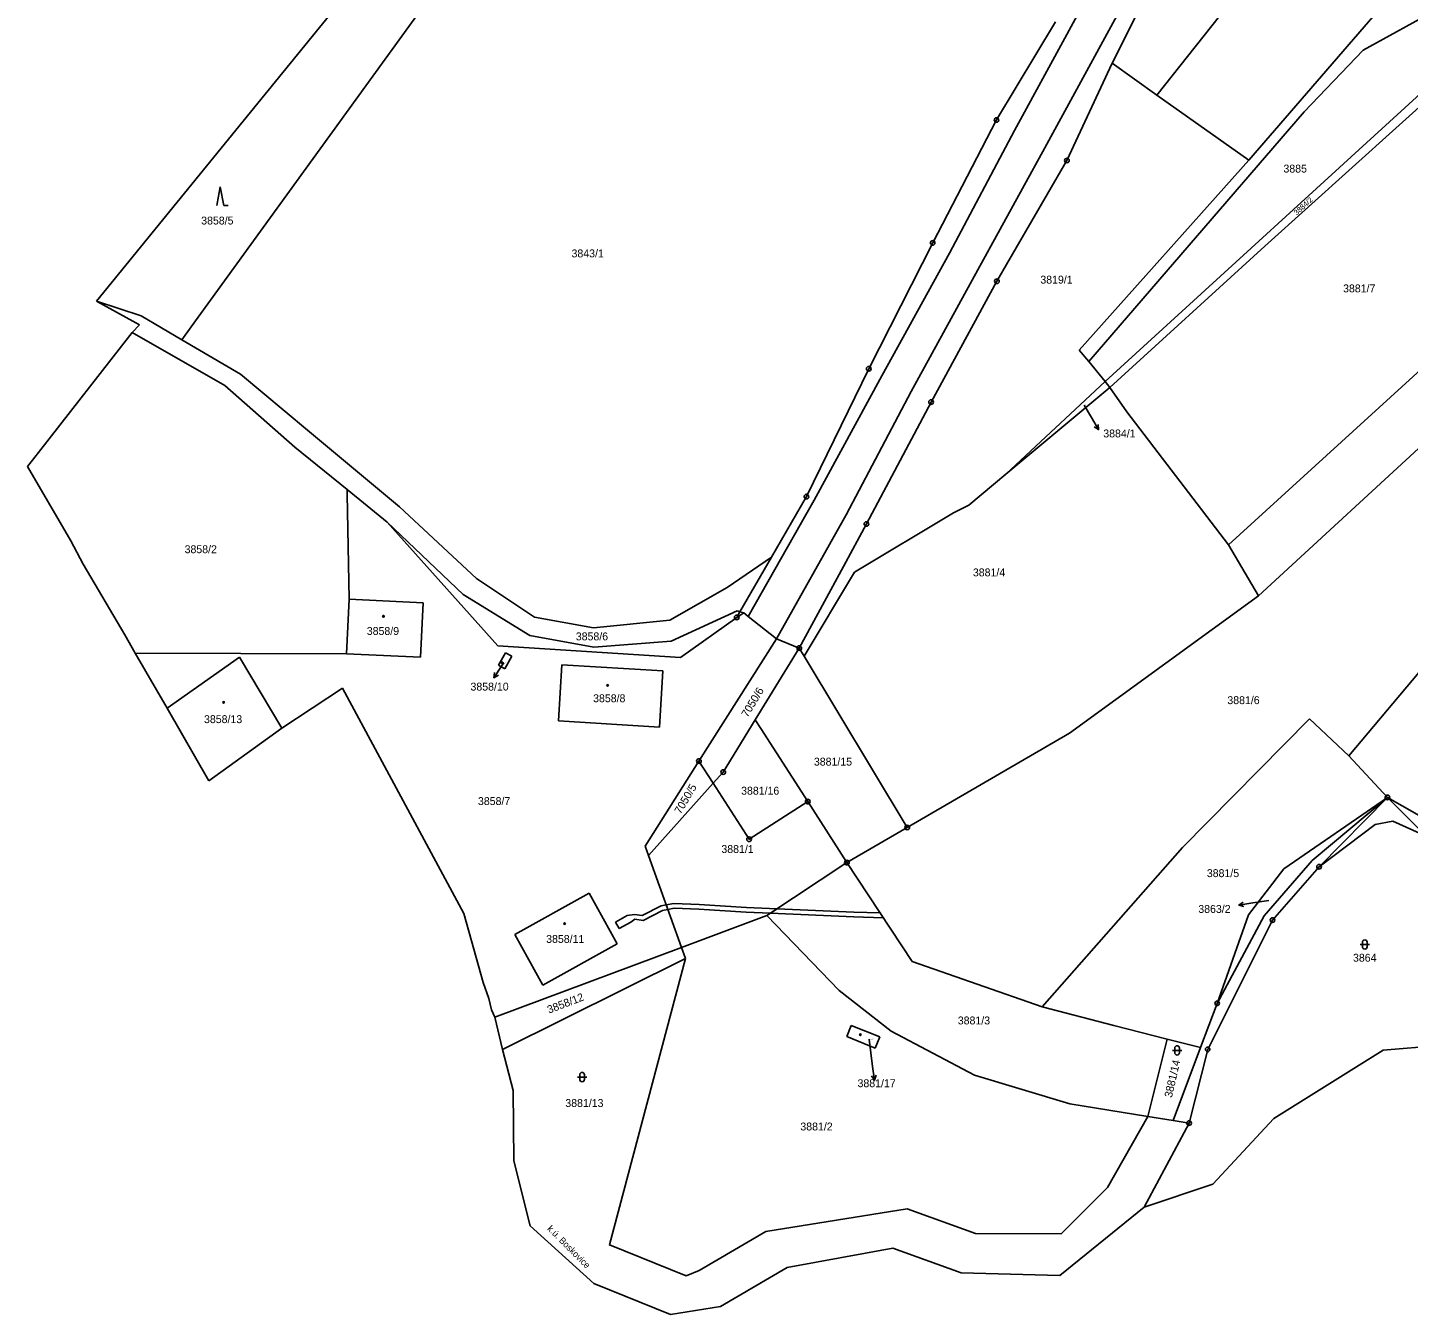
# Model space of a CAD drawing. Extents: x -593183 to -588034, y -1130415 to -1124994.
# Drawn here: x -592952.5 to -592655.1, y -1130072.7 to -1129795.5 of the extents above; entities that cross this region are included whole.
import ezdxf

# ---------------------------------------------------------------- set-up
doc = ezdxf.new("R2010")
doc.units = 0
for name, color, linetype in [('Vrstva 1', 7, 'Continuous'), ('Vrstva 13', 7, 'Continuous'), ('Vrstva 15', 7, 'Continuous'), ('Vrstva 16', 7, 'Continuous'), ('Vrstva 18', 7, 'Continuous'), ('Vrstva 19', 7, 'Continuous'), ('Vrstva 24', 7, 'Continuous'), ('Vrstva 25', 7, 'Continuous'), ('Vrstva 27', 7, 'Continuous'), ('Vrstva 4', 7, 'Continuous')]:
    doc.layers.add(name, color=color, linetype=linetype)

msp = doc.modelspace()

# ---------------------------------------------------------------- linework, layer by layer
at = {"layer": 'Vrstva 1'}
for p, q in [((-592592.5, -1129663.18), (-592709.34, -1129810.06)), ((-592659.14, -1129788.91), (-592689.48, -1129824.08)), ((-592713.43, -1129792.21), (-592718.92, -1129803.18)), ((-592664.84, -1129800.4), (-592647.62, -1129790.88)), ((-592868.31, -1129792.43), (-592917.27, -1129859.99)), ((-592731.1, -1129794.32), (-592743.83, -1129815.43)), ((-592720.4, -1129871.76), (-592638.4, -1129796.74)), ((-592677.58, -1129813.65), (-592664.84, -1129800.4)), ((-592728.67, -1129824.16), (-592718.92, -1129803.18)), ((-592718.92, -1129803.18), (-592709.34, -1129810.06)), ((-592686.03, -1129842.61), (-592640.54, -1129801.57)), ((-592709.34, -1129810.06), (-592689.48, -1129824.08)), ((-592743.83, -1129815.43), (-592757.58, -1129841.91)), ((-592723.95, -1129867.48), (-592677.58, -1129813.65)), ((-592743.74, -1129850.16), (-592728.67, -1129824.16)), ((-592689.48, -1129824.08), (-592726.01, -1129864.99)), ((-592599.9, -1129837.26), (-592687.44, -1129917.94)), ((-592757.58, -1129841.91), (-592771.34, -1129869.02)), ((-592719.44, -1129873.04), (-592686.03, -1129842.61)), ((-592743.74, -1129850.16), (-592757.93, -1129876.2)), ((-592937.62, -1129854.45), (-592928.04, -1129857.6)), ((-592928.04, -1129857.6), (-592919.27, -1129862.75)), ((-592919.27, -1129862.75), (-592917.27, -1129859.99)), ((-592929.93, -1129861.22), (-592910.01, -1129872.65)), ((-592919.27, -1129862.75), (-592906.64, -1129870.18)), ((-592726.01, -1129864.99), (-592723.95, -1129867.48)), ((-592693.9, -1129906.95), (-592647.39, -1129864.55)), ((-592771.34, -1129869.02), (-592784.78, -1129896.56)), ((-592723.95, -1129867.48), (-592720.4, -1129871.76)), ((-592906.64, -1129870.18), (-592892.23, -1129882.21)), ((-592720.4, -1129871.76), (-592741.79, -1129891.7)), ((-592720.4, -1129871.76), (-592719.44, -1129873.04)), ((-592910.01, -1129872.65), (-592894.9, -1129885.92)), ((-592741.79, -1129891.7), (-592719.44, -1129873.04)), ((-592719.44, -1129873.04), (-592715.78, -1129878.3)), ((-592757.93, -1129876.2), (-592771.84, -1129902.45)), ((-592715.78, -1129878.3), (-592693.9, -1129906.95)), ((-592892.23, -1129882.21), (-592872.4, -1129898.72)), ((-592894.9, -1129885.92), (-592883.68, -1129895.05)), ((-592749.82, -1129898.4), (-592741.79, -1129891.7)), ((-592883.68, -1129895.05), (-592883.66, -1129896.06)), ((-592883.68, -1129895.05), (-592875.05, -1129902.07)), ((-592883.66, -1129896.06), (-592883.27, -1129918.66)), ((-592872.4, -1129898.72), (-592855.78, -1129914.17)), ((-592792.32, -1129909.63), (-592784.78, -1129896.56)), ((-592753.09, -1129900.08), (-592749.82, -1129898.4)), ((-592875.05, -1129902.07), (-592851.2, -1129928.73)), ((-592774.43, -1129912.83), (-592753.09, -1129900.08)), ((-592771.84, -1129902.45), (-592776.79, -1129911.59)), ((-592687.44, -1129917.94), (-592693.9, -1129906.95)), ((-592801.81, -1129916.15), (-592792.32, -1129909.63)), ((-592792.32, -1129909.63), (-592799.08, -1129921.36)), ((-592855.78, -1129914.17), (-592843.32, -1129922.53)), ((-592776.79, -1129911.59), (-592786.32, -1129929.17)), ((-592785.26, -1129930.93), (-592774.43, -1129912.83)), ((-592814.18, -1129923.14), (-592801.81, -1129916.15)), ((-592883.27, -1129918.66), (-592883.83, -1129930.4)), ((-592867.31, -1129919.42), (-592883.27, -1129918.66)), ((-592867.87, -1129931.16), (-592867.31, -1129919.42)), ((-592728.08, -1129947.47), (-592687.44, -1129917.94)), ((-592843.32, -1129922.53), (-592830.6, -1129924.81)), ((-592811.91, -1129931.18), (-592799.78, -1129922.57)), ((-592799.08, -1129921.36), (-592799.78, -1129922.57)), ((-592799.78, -1129922.57), (-592798.27, -1129921.62)), ((-592798.27, -1129921.62), (-592797.28, -1129922.4)), ((-592797.28, -1129922.4), (-592791.19, -1129927.17)), ((-592830.6, -1129924.81), (-592814.18, -1129923.14)), ((-592851.2, -1129928.73), (-592811.91, -1129931.18)), ((-592807.91, -1129953.52), (-592791.19, -1129927.17)), ((-592791.19, -1129927.17), (-592786.32, -1129929.17)), ((-592929.29, -1129930.25), (-592883.83, -1129930.4)), ((-592922.44, -1129942.09), (-592906.86, -1129931.12)), ((-592906.86, -1129931.12), (-592897.75, -1129946.43)), ((-592883.83, -1129930.4), (-592867.87, -1129931.16)), ((-592851.05, -1129932.87), (-592849.54, -1129930.17)), ((-592848.19, -1129930.92), (-592849.7, -1129933.63)), ((-592849.54, -1129930.17), (-592848.19, -1129930.92)), ((-592786.32, -1129929.17), (-592795.79, -1129944.64)), ((-592786.32, -1129929.17), (-592785.26, -1129930.93)), ((-592785.26, -1129930.93), (-592763.06, -1129967.83)), ((-592667.99, -1129952.37), (-592650.14, -1129931.24)), ((-592849.7, -1129933.63), (-592851.05, -1129932.87)), ((-592838.16, -1129944.88), (-592837.43, -1129932.77)), ((-592837.43, -1129932.77), (-592815.7, -1129934.07)), ((-592815.7, -1129934.07), (-592816.42, -1129946.18)), ((-592816.42, -1129946.18), (-592838.16, -1129944.88)), ((-592795.79, -1129944.64), (-592802.67, -1129955.88)), ((-592795.79, -1129944.64), (-592794.58, -1129946.52)), ((-592784.48, -1129962.24), (-592794.58, -1129946.52)), ((-592703.77, -1129972.11), (-592676.41, -1129944.39)), ((-592676.41, -1129944.39), (-592667.99, -1129952.37)), ((-592763.06, -1129967.83), (-592728.08, -1129947.47)), ((-592667.99, -1129952.37), (-592659.66, -1129961.35)), ((-592819.51, -1129971.81), (-592807.91, -1129953.52)), ((-592807.91, -1129953.52), (-592804.84, -1129958.3)), ((-592804.84, -1129958.3), (-592818.79, -1129973.83)), ((-592802.67, -1129955.88), (-592804.84, -1129958.3)), ((-592681.97, -1129976.71), (-592659.66, -1129961.35)), ((-592659.66, -1129961.35), (-592674.37, -1129976.27)), ((-592659.66, -1129961.35), (-592651.34, -1129969.69)), ((-592659.66, -1129961.35), (-592649.69, -1129967.07)), ((-592776.04, -1129975.39), (-592784.48, -1129962.24)), ((-592776.04, -1129975.39), (-592763.06, -1129967.83)), ((-592819.51, -1129971.81), (-592818.79, -1129973.83)), ((-592733.99, -1130006.45), (-592703.77, -1129972.11)), ((-592818.79, -1129973.83), (-592811.68, -1129993.69)), ((-592793.27, -1129986.81), (-592776.04, -1129975.39)), ((-592776.04, -1129975.39), (-592761.98, -1129996.7)), ((-592674.37, -1129976.27), (-592684.4, -1129987.77)), ((-592689.54, -1129986.63), (-592681.97, -1129976.71)), ((-592847.57, -1129990.89), (-592831.54, -1129982)), ((-592831.54, -1129982), (-592825.51, -1129992.88)), ((-592811.68, -1129993.69), (-592793.27, -1129986.81)), ((-592793.27, -1129986.81), (-592777.7, -1130002.95)), ((-592684.4, -1129987.77), (-592698.36, -1130015.61)), ((-592689.54, -1129986.63), (-592696.32, -1130005.7)), ((-592841.54, -1130001.77), (-592847.57, -1129990.89)), ((-592851.85, -1130008.69), (-592811.68, -1129993.69)), ((-592825.51, -1129992.88), (-592841.54, -1130001.77)), ((-592811.68, -1129993.69), (-592810.83, -1129996.05)), ((-592810.83, -1129996.05), (-592850.25, -1130015.63)), ((-592761.98, -1129996.7), (-592733.99, -1130006.45)), ((-592777.7, -1130002.95), (-592766.54, -1130011.67)), ((-592699.9, -1130015.22), (-592696.32, -1130005.7)), ((-592733.99, -1130006.45), (-592718.58, -1130010.48)), ((-592776.09, -1130012.87), (-592775.13, -1130010.5)), ((-592775.13, -1130010.5), (-592768.97, -1130012.95)), ((-592766.54, -1130011.67), (-592748.57, -1130021.15)), ((-592718.58, -1130010.48), (-592707.08, -1130013.4)), ((-592769.93, -1130015.36), (-592776.09, -1130012.87)), ((-592769.93, -1130015.36), (-592768.97, -1130012.95)), ((-592707.08, -1130013.4), (-592711.23, -1130030.08)), ((-592707.08, -1130013.4), (-592699.9, -1130015.22)), ((-592705.82, -1130030.95), (-592699.9, -1130015.22)), ((-592698.36, -1130015.61), (-592702.36, -1130031.5)), ((-592748.57, -1130021.15), (-592728.05, -1130027.38)), ((-592728.05, -1130027.38), (-592711.23, -1130030.08)), ((-592711.23, -1130030.08), (-592705.82, -1130030.95)), ((-592702.36, -1130031.5), (-592712.01, -1130049.58)), ((-592705.82, -1130030.95), (-592702.36, -1130031.5))]:
    msp.add_line(p, q, dxfattribs=at)
for points in [[(-592804.84, -1129958.3), (-592797.11, -1129970.35), (-592784.48, -1129962.24)], [(-592711.23, -1130030.08), (-592719.94, -1130045.35), (-592729.94, -1130055.33), (-592748.38, -1130055.29), (-592763.05, -1130049.97), (-592793.5, -1130054.83), (-592807.84, -1130063.28), (-592810.67, -1130064.36), (-592827.2, -1130057.72), (-592810.83, -1129996.05)]]:
    msp.add_lwpolyline(points, dxfattribs=at)
at = {"layer": 'Vrstva 13'}
for p, q in [((-592876.83, -1129779.79), (-592906.05, -1129815.69)), ((-592906.05, -1129815.69), (-592937.62, -1129854.45)), ((-592937.62, -1129854.45), (-592928.36, -1129859.57)), ((-592929.93, -1129861.22), (-592928.36, -1129859.57)), ((-592929.93, -1129861.22), (-592950.12, -1129887.07)), ((-592950.12, -1129887.07), (-592952.48, -1129890.1)), ((-592952.48, -1129890.1), (-592943.15, -1129906.11)), ((-592943.15, -1129906.11), (-592940.52, -1129911.1)), ((-592940.52, -1129911.1), (-592931.55, -1129926.35)), ((-592931.55, -1129926.35), (-592929.29, -1129930.25)), ((-592929.29, -1129930.25), (-592922.44, -1129942.09)), ((-592897.75, -1129946.43), (-592884.66, -1129937.82)), ((-592884.66, -1129937.82), (-592858.51, -1129986.32)), ((-592922.44, -1129942.09), (-592913.46, -1129957.74)), ((-592913.46, -1129957.74), (-592897.75, -1129946.43)), ((-592858.51, -1129986.32), (-592856.86, -1129992.27)), ((-592856.86, -1129992.27), (-592854.36, -1130001.24)), ((-592854.36, -1130001.24), (-592853.16, -1130004.67)), ((-592853.16, -1130004.67), (-592852.62, -1130007.07)), ((-592852.62, -1130007.07), (-592851.85, -1130008.69)), ((-592851.85, -1130008.69), (-592850.25, -1130015.63)), ((-592660.55, -1130015.81), (-592647.54, -1130014.72)), ((-592850.25, -1130015.63), (-592847.89, -1130024.5)), ((-592684.14, -1130030.49), (-592660.55, -1130015.81)), ((-592847.89, -1130024.5), (-592847.74, -1130039.61)), ((-592697.24, -1130044.64), (-592684.14, -1130030.49)), ((-592847.74, -1130039.61), (-592844.25, -1130053.61)), ((-592712.01, -1130049.58), (-592697.24, -1130044.64)), ((-592730.19, -1130064.32), (-592712.01, -1130049.58)), ((-592844.25, -1130053.61), (-592830.56, -1130066.06)), ((-592788.94, -1130062.57), (-592766.14, -1130058.43)), ((-592766.14, -1130058.43), (-592751.46, -1130063.75)), ((-592803.29, -1130071.03), (-592788.94, -1130062.57)), ((-592751.46, -1130063.75), (-592730.19, -1130064.32)), ((-592830.56, -1130066.06), (-592814.05, -1130072.7)), ((-592814.05, -1130072.7), (-592803.29, -1130071.03))]:
    msp.add_line(p, q, dxfattribs=at)
at = {"layer": 'Vrstva 16'}
for p, q in [((-592724.95, -1129876.83), (-592723.36, -1129879.52)), ((-592849.94, -1129932.36), (-592850.42, -1129933.07)), ((-592685.19, -1129983.54), (-592688.65, -1129984.07)), ((-592771.28, -1130013.43), (-592770.51, -1130019.28))]:
    msp.add_line(p, q, dxfattribs=at)
at = {"layer": 'Vrstva 24'}
for centre, radius in [((-592743.83, -1129815.43), 0.5), ((-592743.83, -1129815.43), 0.0327), ((-592728.67, -1129824.16), 0.5), ((-592728.67, -1129824.16), 0.0327), ((-592757.58, -1129841.91), 0.5), ((-592757.58, -1129841.91), 0.0327), ((-592743.74, -1129850.16), 0.5), ((-592743.74, -1129850.16), 0.0327), ((-592771.34, -1129869.02), 0.5), ((-592771.34, -1129869.02), 0.0327), ((-592757.93, -1129876.2), 0.5), ((-592757.93, -1129876.2), 0.0327), ((-592784.78, -1129896.56), 0.5), ((-592784.78, -1129896.56), 0.0327), ((-592771.84, -1129902.45), 0.5), ((-592771.84, -1129902.45), 0.0327), ((-592799.78, -1129922.57), 0.5), ((-592799.78, -1129922.57), 0.0327), ((-592786.32, -1129929.17), 0.5), ((-592786.32, -1129929.17), 0.0327), ((-592807.91, -1129953.52), 0.5), ((-592807.91, -1129953.52), 0.0327), ((-592802.67, -1129955.88), 0.5), ((-592802.67, -1129955.88), 0.0327), ((-592784.48, -1129962.24), 0.5), ((-592659.66, -1129961.35), 0.5), ((-592659.66, -1129961.35), 0.0327), ((-592784.48, -1129962.24), 0.0327), ((-592763.06, -1129967.83), 0.5), ((-592797.11, -1129970.35), 0.5), ((-592797.11, -1129970.35), 0.0327), ((-592763.06, -1129967.83), 0.0327), ((-592776.04, -1129975.39), 0.5), ((-592776.04, -1129975.39), 0.0327), ((-592674.37, -1129976.27), 0.5), ((-592674.37, -1129976.27), 0.0327), ((-592684.4, -1129987.77), 0.5), ((-592684.4, -1129987.77), 0.0327), ((-592696.32, -1130005.7), 0.5), ((-592696.32, -1130005.7), 0.0327), ((-592698.36, -1130015.61), 0.5), ((-592698.36, -1130015.61), 0.0327), ((-592702.36, -1130031.5), 0.5), ((-592702.36, -1130031.5), 0.0327)]:
    msp.add_circle(centre, radius, dxfattribs=at)
at = {"layer": 'Vrstva 25'}
for p, q in [((-592910.99, -1129829.86), (-592911.72, -1129833.86)), ((-592910.99, -1129829.86), (-592910.26, -1129833.86)), ((-592910.26, -1129833.86), (-592909.26, -1129833.86)), ((-592723.36, -1129879.52), (-592721.84, -1129882.1)), ((-592850.42, -1129933.07), (-592852.08, -1129935.57)), ((-592688.65, -1129984.07), (-592691.62, -1129984.52)), ((-592665.53, -1129993.03), (-592663.53, -1129993.03)), ((-592665.03, -1129993.53), (-592665.03, -1129992.53)), ((-592664.03, -1129992.53), (-592664.03, -1129993.53)), ((-592705.94, -1130015.83), (-592703.94, -1130015.83)), ((-592705.44, -1130016.33), (-592705.44, -1130015.33)), ((-592704.44, -1130015.33), (-592704.44, -1130016.33)), ((-592833.57, -1130022.08), (-592833.57, -1130021.08)), ((-592832.57, -1130021.08), (-592832.57, -1130022.08)), ((-592770.51, -1130019.28), (-592770.12, -1130022.25)), ((-592834.07, -1130021.58), (-592832.07, -1130021.58))]:
    msp.add_line(p, q, dxfattribs=at)
for points in [[(-592721.91, -1129880.99), (-592721.84, -1129882.1), (-592722.77, -1129881.5)], [(-592851.11, -1129935.01), (-592852.08, -1129935.57), (-592851.95, -1129934.46)], [(-592690.55, -1129984.87), (-592691.62, -1129984.52), (-592690.7, -1129983.88)], [(-592769.75, -1130021.2), (-592770.12, -1130022.25), (-592770.75, -1130021.33)]]:
    msp.add_lwpolyline(points, dxfattribs=at)
for centre, radius in [((-592875.85, -1129922.33), 0.175), ((-592875.85, -1129922.33), 0.15), ((-592850.29, -1129932.36), 0.175), ((-592850.29, -1129932.36), 0.15), ((-592827.56, -1129937.22), 0.175), ((-592827.56, -1129937.22), 0.15), ((-592910.25, -1129940.87), 0.175), ((-592910.25, -1129940.87), 0.15), ((-592836.82, -1129988.52), 0.175), ((-592836.82, -1129988.52), 0.15), ((-592773.15, -1130012.46), 0.175), ((-592773.15, -1130012.46), 0.15)]:
    msp.add_circle(centre, radius, dxfattribs=at)
for centre, start, end in [((-592664.53, -1129992.53), 90, 180), ((-592664.53, -1129993.53), 180, 270), ((-592664.53, -1129992.53), 0, 90), ((-592664.53, -1129993.53), 270, 0), ((-592704.94, -1130015.33), 90, 180), ((-592704.94, -1130015.33), 0, 90), ((-592704.94, -1130016.33), 180, 270), ((-592704.94, -1130016.33), 270, 0), ((-592833.07, -1130021.08), 90, 180), ((-592833.07, -1130021.08), 0, 90), ((-592833.07, -1130022.08), 180, 270), ((-592833.07, -1130022.08), 270, 0)]:
    msp.add_arc(centre, 0.5, start, end, dxfattribs=at)
at = {"layer": 'Vrstva 27'}
for p, q in [((-592820.12, -1129986.81), (-592816.07, -1129984.71)), ((-592816.07, -1129984.71), (-592814.97, -1129984.51)), ((-592814.63, -1129985.46), (-592815.75, -1129985.67)), ((-592814.97, -1129984.51), (-592813.34, -1129984.21)), ((-592814.97, -1129984.51), (-592814.63, -1129985.46)), ((-592814.63, -1129985.46), (-592814.97, -1129984.51)), ((-592813.26, -1129985.21), (-592814.63, -1129985.46)), ((-592813.34, -1129984.21), (-592807.85, -1129984.38)), ((-592807.91, -1129985.38), (-592813.26, -1129985.21)), ((-592797.76, -1129986.08), (-592807.91, -1129985.38)), ((-592807.85, -1129984.38), (-592797.7, -1129985.08)), ((-592797.7, -1129985.08), (-592791.08, -1129985.36)), ((-592792.5, -1129986.3), (-592791.08, -1129985.36)), ((-592791.08, -1129985.36), (-592792.5, -1129986.3)), ((-592791.08, -1129985.36), (-592774.53, -1129986.04)), ((-592825.86, -1129988.19), (-592823.37, -1129986.81)), ((-592825.09, -1129989.61), (-592825.86, -1129988.19)), ((-592822.59, -1129988.25), (-592825.09, -1129989.61)), ((-592823.37, -1129986.81), (-592821.78, -1129986.55)), ((-592821.74, -1129987.57), (-592822.59, -1129988.25)), ((-592821.78, -1129986.55), (-592820.12, -1129986.81)), ((-592819.95, -1129987.85), (-592821.74, -1129987.57)), ((-592815.75, -1129985.67), (-592819.95, -1129987.85)), ((-592792.5, -1129986.3), (-592797.76, -1129986.08)), ((-592774.57, -1129987.04), (-592792.5, -1129986.3)), ((-592768.21, -1129987.25), (-592774.57, -1129987.04)), ((-592774.53, -1129986.04), (-592768.89, -1129986.23)), ((-592768.89, -1129986.23), (-592768.21, -1129987.25))]:
    msp.add_line(p, q, dxfattribs=at)
at = {"layer": 'Vrstva 4'}
for p, q in [((-592724.71, -1129789.79), (-592739.96, -1129817.66)), ((-592717.09, -1129791.43), (-592733.45, -1129821.41)), ((-592739.96, -1129817.66), (-592753.94, -1129844.08)), ((-592733.45, -1129821.41), (-592747.86, -1129847.71)), ((-592753.94, -1129844.08), (-592768.54, -1129870.52)), ((-592747.86, -1129847.71), (-592762.18, -1129873.93)), ((-592768.54, -1129870.52), (-592783.12, -1129897.31)), ((-592762.18, -1129873.93), (-592776.21, -1129900.46)), ((-592783.12, -1129897.31), (-592797.28, -1129922.4)), ((-592875.05, -1129902.07), (-592858.71, -1129917.66)), ((-592776.21, -1129900.46), (-592791.19, -1129927.17)), ((-592858.71, -1129917.66), (-592844.35, -1129926.45)), ((-592813.9, -1129927.7), (-592799.7, -1129921.17)), ((-592799.7, -1129921.17), (-592799.08, -1129921.36)), ((-592799.08, -1129921.36), (-592798.27, -1129921.62)), ((-592844.35, -1129926.45), (-592830.58, -1129929)), ((-592830.58, -1129929), (-592813.9, -1129927.7)), ((-592659.66, -1129961.35), (-592675.88, -1129974.95)), ((-592674.37, -1129976.27), (-592662.28, -1129967.16)), ((-592662.28, -1129967.16), (-592658.52, -1129966.44)), ((-592658.52, -1129966.44), (-592651.34, -1129969.69)), ((-592675.88, -1129974.95), (-592686.19, -1129986.88)), ((-592686.19, -1129986.88), (-592696.32, -1130005.7))]:
    msp.add_line(p, q, dxfattribs=at)

# ---------------------------------------------------------------- texts
at = {"layer": 'Vrstva 15'}
msp.add_text('k.ú. Boskovice', height=1.4, rotation=315, dxfattribs=at).set_placement((-592840.69, -1130054.39))
at = {"layer": 'Vrstva 16'}
for s, p in [('3884/1', (-592720.84, -1129883.8)), ('3858/10', (-592857.11, -1129938.33)), ('3863/2', (-592700.38, -1129986.22)), ('3881/17', (-592773.76, -1130023.76))]:
    msp.add_text(s, height=1.7, dxfattribs=at).set_placement(p)
at = {"layer": 'Vrstva 18'}
for s, height, p in [('3885', 1.7, (-592682.04, -1129826.75)), ('3858/5', 1.7, (-592915.1, -1129837.94)), ('3843/1', 1.7, (-592835.35, -1129845.02)), ('3819/1', 1.7, (-592734.39, -1129850.67)), ('3881/7', 1.7, (-592669.2, -1129852.56)), ('3884/1', 0.1, (-592724.95, -1129876.83)), ('3858/2', 1.7, (-592918.67, -1129908.74)), ('3881/4', 1.7, (-592748.92, -1129913.73)), ('3858/6', 1.7, (-592834.43, -1129927.51)), ('3881/6', 1.7, (-592694.12, -1129941.25)), ('3881/15', 1.7, (-592783.16, -1129954.49)), ('3858/7', 1.7, (-592855.5, -1129962.99)), ('3881/16', 1.7, (-592798.83, -1129960.75)), ('3881/1', 1.7, (-592803.08, -1129973.31)), ('3881/5', 1.7, (-592698.54, -1129978.51)), ('3863/2', 0.1, (-592685.19, -1129983.54)), ('3864', 1.7, (-592667.06, -1129996.73)), ('3881/3', 1.7, (-592752.17, -1130010.24)), ('3881/13', 1.7, (-592836.69, -1130028.02)), ('3881/2', 1.7, (-592786.07, -1130033.08))]:
    msp.add_text(s, height=height, dxfattribs=at).set_placement(p)
for s, height, rotation, p in [('3884/2', 1.14, 42.2737, (-592679.19, -1129836.02)), ('7050/6', 1.7, 59.0506, (-592797.43, -1129944.24)), ('7050/5', 1.7, 59.3942, (-592811.85, -1129965.07)), ('3858/12', 1.7, 20.9344, (-592840.2, -1130007.93)), ('3881/14', 1.7, 77.2016, (-592706.06, -1130026.12))]:
    msp.add_text(s, height=height, rotation=rotation, dxfattribs=at).set_placement(p)
at = {"layer": 'Vrstva 19'}
for s, height, p in [('3858/9', 1.7, (-592879.44, -1129926.35)), ('3858/10', 0.1, (-592849.94, -1129932.36)), ('3858/8', 1.7, (-592830.7, -1129940.84)), ('3858/13', 1.7, (-592914.49, -1129945.34)), ('3858/11', 1.7, (-592840.81, -1129992.68)), ('3881/17', 0.2, (-592771.28, -1130013.43))]:
    msp.add_text(s, height=height, dxfattribs=at).set_placement(p)

doc.saveas('drawing.dxf')
